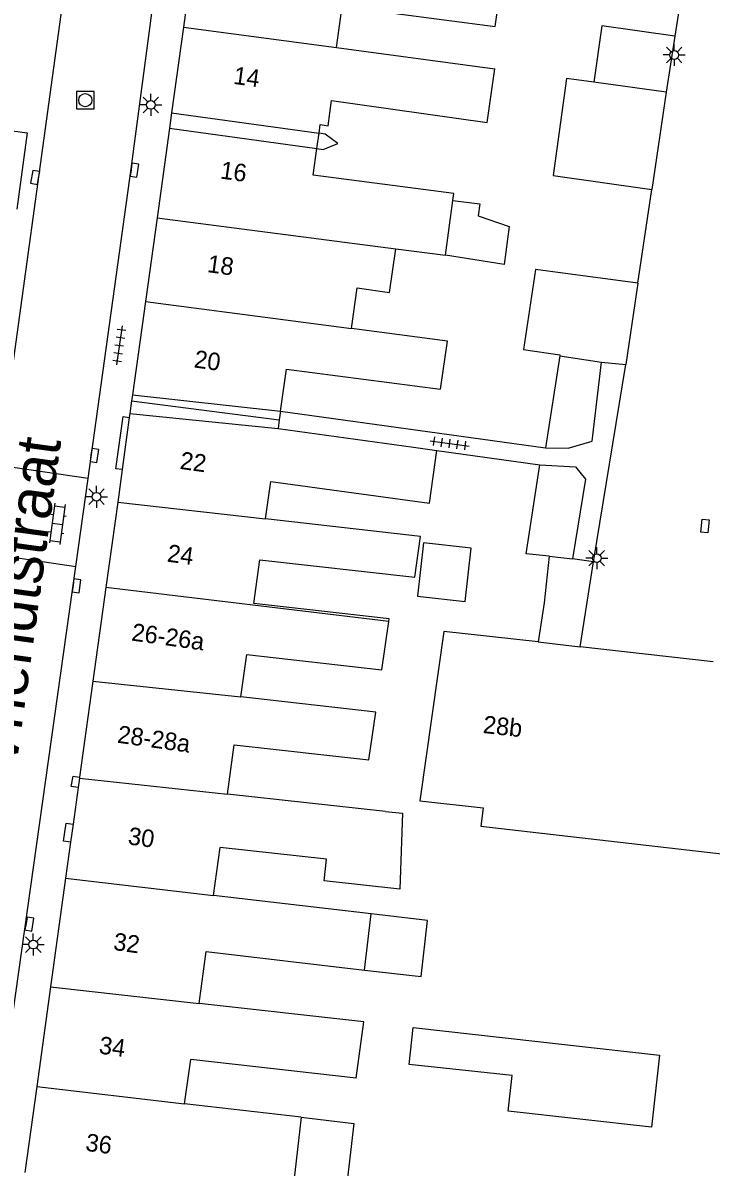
# Model space of a CAD drawing. Extents: x 132998 to 136004, y 396998 to 398512.
# Drawn here: x 133335.6 to 133374.9, y 397396.2 to 397461.5 of the extents above; entities that cross this region are included whole.
import ezdxf

# ---------------------------------------------------------------- set-up
doc = ezdxf.new("R2010")
doc.units = 0
for name, color, linetype in [('gg-afsc-erfafscheiding', 7, 'Continuous'), ('gg-afsc-hekwerk', 7, 'Continuous'), ('gg-afsc-muur', 7, 'Continuous'), ('gg-anno-huisnummerreeks BGT', 7, 'Continuous'), ('gg-anno-openbare ruimte label', 7, 'Continuous'), ('gg-bbg-bijgebouw', 7, 'Continuous'), ('gg-bbg-gedigitaliseerde bebouwing', 7, 'Continuous'), ('gg-bbg-gedigitaliseerde bebouwing onder overbouw', 7, 'Continuous'), ('gg-bbg-gedigitaliseerde bijgebouw', 7, 'Continuous'), ('gg-bbg-gedigitaliseerde overbouw', 7, 'Continuous'), ('gg-bbg-hoofdgebouw', 7, 'Continuous'), ('gg-bbg-luifel en loopbrug', 7, 'Continuous'), ('gg-bbg-onder overbouw', 7, 'Continuous'), ('gg-bbg-pand overbouw', 7, 'Continuous'), ('gg-bbg-tussenscheiding', 7, 'Continuous'), ('gg-bbg-tussenscheiding niveau 01', 7, 'Continuous'), ('gg-knt-verharding', 7, 'Continuous'), ('gt-symb-klinker verharding', 7, 'Continuous'), ('gt-symb-kolk', 7, 'Continuous'), ('gt-symb-kolk center center', 7, 'Continuous'), ('gt-symb-lichtmast', 7, 'Continuous'), ('gt-symb-rioolschacht', 7, 'Continuous'), ('gt-symb-tegel verharding', 7, 'Continuous')]:
    doc.layers.add(name, color=color, linetype=linetype)

# ---------------------------------------------------------------- blocks, each defined once
blk = doc.blocks.new('gt0-LMAST')
at = {"layer": 'gt-symb-lichtmast'}
for p, q in [((-0.182, 0.173), (-0.447, 0.438)), ((-0.005, 0.246), (-0.005, 0.621)), ((0.172, 0.173), (0.437, 0.438)), ((-0.255, -0.004), (-0.63, -0.004)), ((-0.182, -0.181), (-0.447, -0.446)), ((-0.005, -0.254), (-0.005, -0.629)), ((0.437, -0.446), (0.172, -0.181)), ((0.245, -0.004), (0.62, -0.004))]:
    blk.add_line(p, q, dxfattribs=at)
blk.add_circle((-0.005, -0.004), 0.25, dxfattribs=at)
blk = doc.blocks.new('gt0-KOLKCC')
at = {"layer": 'gt-symb-kolk center center'}
blk.add_lwpolyline([(-0.375, 0.2), (0.375, 0.2), (0.375, -0.2), (-0.375, -0.2)], close=True, dxfattribs=at)
blk = doc.blocks.new('gt0-TEG1')
at = {"layer": 'gt-symb-tegel verharding'}
for p, q in [((-1.125, 0), (1.125, 0)), ((-0.9, -0.25), (-0.9, 0.25)), ((-0.45, -0.25), (-0.45, 0.25)), ((0, -0.25), (0, 0.25)), ((0.45, -0.25), (0.45, 0.25)), ((0.9, -0.25), (0.9, 0.25))]:
    blk.add_line(p, q, dxfattribs=at)
blk = doc.blocks.new('gt0-KOLK')
at = {"layer": 'gt-symb-kolk'}
blk.add_lwpolyline([(0, 0), (0.375, 0), (0.375, 0.4), (-0.375, 0.4), (-0.375, 0), (0, 0)], dxfattribs=at)
blk = doc.blocks.new('gt0-RS')
at = {"layer": 'gt-symb-rioolschacht'}
blk.add_lwpolyline([(-0.5, -0.5), (0.5, -0.5), (0.5, 0.5), (-0.5, 0.5)], close=True, dxfattribs=at)
blk.add_circle((0, 0), 0.375, dxfattribs=at)
blk = doc.blocks.new('gt0-KL1')
at = {"layer": 'gt-symb-klinker verharding'}
for p, q in [((-1.15, 0.3), (1.15, 0.3)), ((-1, -0.3), (-1, 0.3)), ((-0.5, 0.3), (-0.5, 0.45)), ((0, -0.3), (0, 0.3)), ((0.5, 0.3), (0.5, 0.45)), ((1, -0.3), (1, 0.3)), ((-1.15, -0.3), (1.15, -0.3)), ((-0.5, -0.45), (-0.5, -0.3)), ((0.5, -0.45), (0.5, -0.3))]:
    blk.add_line(p, q, dxfattribs=at)

msp = doc.modelspace()

# ---------------------------------------------------------------- linework, layer by layer
at = {"layer": 'gg-afsc-erfafscheiding'}
for p, q in [((133368.188, 397430.722), (133370.03, 397441.98)), ((133350.322, 397439.325), (133365.456, 397437.227)), ((133359.25, 397437.078), (133365.126, 397436.264))]:
    msp.add_line(p, q, dxfattribs=at)
msp.add_lwpolyline([(133352.399, 397454.313), (133352.755, 397454.264), (133353.592, 397454.589), (133352.874, 397455.129), (133352.519, 397455.178)], dxfattribs=at)
at = {"layer": 'gg-afsc-hekwerk'}
msp.add_line((133373.807, 397467.022), (133372.831, 397460.731), dxfattribs=at)
at = {"layer": 'gg-afsc-muur'}
msp.add_line((133370.719, 397446.629), (133371.51, 397451.97), dxfattribs=at)
at = {"layer": 'gg-bbg-bijgebouw'}
for p, q in [((133372.831, 397460.731), (133372.334, 397457.524)), ((133370.719, 397446.629), (133370.03, 397441.98)), ((133368.639, 397442.115), (133370.03, 397441.98)), ((133367.425, 397425.863), (133368.188, 397430.722))]:
    msp.add_line(p, q, dxfattribs=at)
for points in [[(133366.751, 397437.21), (133368.113, 397437.608), (133368.639, 397442.115)], [(133367.156, 397436.148), (133367.738, 397435.44), (133366.994, 397430.886)]]:
    msp.add_lwpolyline(points, dxfattribs=at)
at = {"layer": 'gg-bbg-gedigitaliseerde bebouwing'}
for p, q in [((133353.524, 397460.07), (133362.562, 397458.868)), ((133362.126, 397455.797), (133362.562, 397458.868)), ((133353.24, 397457.059), (133362.126, 397455.797)), ((133359.733, 397448.221), (133360.157, 397451.352)), ((133356.896, 397448.586), (133359.733, 397448.221)), ((133349.47, 397433.173), (133349.767, 397435.314)), ((133365.02, 397426.144), (133359.646, 397426.75)), ((133356.323, 397416.474), (133347.294, 397417.458)), ((133346.493, 397411.679), (133346.87, 397414.406)), ((133355.495, 397410.627), (133346.493, 397411.679)), ((133355.12, 397407.414), (133355.495, 397410.627)), ((133344.848, 397399.789), (133345.195, 397402.319)), ((133354.638, 397401.255), (133345.195, 397402.319)), ((133351.503, 397399.017), (133344.848, 397399.789)), ((133351.503, 397399.017), (133350.893, 397393.76))]:
    msp.add_line(p, q, dxfattribs=at)
for points in [[(133353.524, 397460.07), (133353.848, 397462.417), (133362.577, 397461.281), (133362.959, 397463.965)], [(133352.519, 397455.178), (133352.588, 397455.674), (133353.039, 397455.615), (133353.24, 397457.059)], [(133360.157, 397451.352), (133360.211, 397451.748), (133352.189, 397452.793), (133352.399, 397454.313)], [(133354.375, 397444.04), (133354.705, 397446.355), (133356.541, 397446.094), (133356.896, 397448.586)], [(133350.322, 397439.325), (133350.655, 397441.725), (133359.459, 397440.566), (133359.85, 397443.319), (133354.375, 397444.04)], [(133350.185, 397438.334), (133357.912, 397437.263), (133359.25, 397437.078)], [(133349.767, 397435.314), (133358.822, 397434.059), (133359.25, 397437.078)], [(133356.496, 397427.315), (133356.518, 397427.473), (133348.801, 397428.343), (133349.146, 397430.837), (133357.982, 397429.841), (133358.313, 397432.17), (133349.47, 397433.173)], [(133348.062, 397423.006), (133348.397, 397425.424), (133356.103, 397424.556), (133356.496, 397427.315)], [(133359.646, 397426.75), (133358.275, 397417.083), (133361.883, 397416.676), (133361.765, 397415.632), (133381.958, 397413.305)], [(133347.294, 397417.458), (133347.684, 397420.282), (133355.371, 397419.416), (133355.757, 397422.137), (133348.062, 397423.006)], [(133356.323, 397416.474), (133357.279, 397416.372), (133357.138, 397412.045), (133352.817, 397412.515), (133352.95, 397413.746), (133346.87, 397414.406)], [(133345.675, 397405.511), (133346.082, 397408.47), (133355.12, 397407.414)], [(133354.638, 397401.255), (133355.082, 397404.461), (133345.675, 397405.511)]]:
    msp.add_lwpolyline(points, dxfattribs=at)
at = {"layer": 'gg-bbg-gedigitaliseerde bebouwing onder overbouw'}
for p, q in [((133344.108, 397456.344), (133352.519, 397455.178)), ((133343.988, 397455.479), (133352.399, 397454.313))]:
    msp.add_line(p, q, dxfattribs=at)
at = {"layer": 'gg-bbg-gedigitaliseerde bijgebouw'}
for p, q in [((133372.334, 397457.524), (133368.211, 397458.099)), ((133370.719, 397446.629), (133364.871, 397447.407)), ((133366.26, 397442.474), (133365.456, 397437.227)), ((133365.456, 397437.227), (133366.751, 397437.21)), ((133365.126, 397436.264), (133367.156, 397436.148)), ((133368.188, 397430.722), (133366.994, 397430.886))]:
    msp.add_line(p, q, dxfattribs=at)
for points in [[(133372.831, 397460.731), (133368.655, 397461.31), (133368.211, 397458.099)], [(133364.871, 397447.407), (133364.195, 397442.844), (133366.27, 397442.537), (133366.26, 397442.474)], [(133365.666, 397431.035), (133364.338, 397431.184), (133365.126, 397436.264)], [(133360.866, 397428.454), (133361.21, 397431.49), (133358.485, 397431.799), (133358.141, 397428.761), (133360.866, 397428.454)], [(133365.666, 397431.035), (133365.368, 397428.383), (133365.02, 397426.144)], [(133357.658, 397402.037), (133357.896, 397404.144), (133371.962, 397402.559), (133371.498, 397398.443), (133363.318, 397399.36), (133363.548, 397401.397), (133357.658, 397402.037)]]:
    msp.add_lwpolyline(points, dxfattribs=at)
at = {"layer": 'gg-bbg-gedigitaliseerde overbouw'}
for p, q in [((133352.399, 397454.313), (133352.519, 397455.178)), ((133350.322, 397439.325), (133350.253, 397438.82)), ((133350.253, 397438.82), (133350.185, 397438.334))]:
    msp.add_line(p, q, dxfattribs=at)
at = {"layer": 'gg-bbg-hoofdgebouw'}
for p, q in [((133345.461, 397466.108), (133344.785, 397461.232)), ((133344.785, 397461.232), (133344.108, 397456.344)), ((133343.988, 397455.479), (133343.278, 397450.356)), ((133343.278, 397450.356), (133342.615, 397445.575)), ((133342.615, 397445.575), (133341.877, 397440.257)), ((133341.72, 397439.189), (133341.689, 397438.963)), ((133341.689, 397438.963), (133341.282, 397435.984)), ((133341.282, 397435.984), (133341.028, 397434.124)), ((133341.028, 397434.124), (133340.354, 397429.262)), ((133340.354, 397429.262), (133339.613, 397423.917)), ((133375.01, 397425.018), (133367.425, 397425.863)), ((133339.613, 397423.917), (133338.852, 397418.434)), ((133338.844, 397418.374), (133338.769, 397417.834)), ((133338.852, 397418.434), (133338.844, 397418.374)), ((133338.769, 397417.834), (133338.481, 397415.755)), ((133338.481, 397415.755), (133338.337, 397414.712)), ((133338.337, 397414.712), (133338.053, 397412.664)), ((133338.053, 397412.664), (133337.192, 397406.457)), ((133337.192, 397406.457), (133336.404, 397400.769)), ((133336.404, 397400.769), (133335.725, 397395.868))]:
    msp.add_line(p, q, dxfattribs=at)
msp.add_lwpolyline([(133333.873, 397455.478), (133335.87, 397455.2), (133335.27, 397450.855)], dxfattribs=at)
at = {"layer": 'gg-bbg-luifel en loopbrug'}
msp.add_line((133372.334, 397457.524), (133371.51, 397451.97), dxfattribs=at)
for points in [[(133368.211, 397458.099), (133366.652, 397458.317), (133365.882, 397452.764), (133371.51, 397451.97)], [(133360.157, 397451.352), (133361.699, 397451.151), (133361.607, 397450.473), (133363.378, 397449.859), (133363.084, 397447.687), (133359.733, 397448.221)], [(133355.12, 397407.414), (133358.342, 397407.051), (133358.703, 397410.252), (133355.495, 397410.627)], [(133351.503, 397399.017), (133354.513, 397398.668), (133353.904, 397393.421), (133350.893, 397393.76)]]:
    msp.add_lwpolyline(points, dxfattribs=at)
at = {"layer": 'gg-bbg-onder overbouw'}
for p, q in [((133341.877, 397440.257), (133350.322, 397439.325)), ((133341.72, 397439.189), (133350.185, 397438.334))]:
    msp.add_line(p, q, dxfattribs=at)
at = {"layer": 'gg-bbg-pand overbouw'}
for p, q in [((133344.108, 397456.344), (133343.988, 397455.479)), ((133341.825, 397439.905), (133341.72, 397439.189)), ((133341.877, 397440.257), (133341.825, 397439.905))]:
    msp.add_line(p, q, dxfattribs=at)
at = {"layer": 'gg-bbg-tussenscheiding'}
for p, q in [((133344.785, 397461.232), (133353.524, 397460.07)), ((133343.278, 397450.356), (133356.896, 397448.586)), ((133366.26, 397442.474), (133368.639, 397442.115)), ((133341.028, 397434.124), (133349.47, 397433.173)), ((133365.666, 397431.035), (133366.994, 397430.886)), ((133356.496, 397427.315), (133340.354, 397429.262)), ((133365.02, 397426.144), (133367.425, 397425.863)), ((133339.613, 397423.917), (133348.062, 397423.006)), ((133338.844, 397418.374), (133347.294, 397417.458)), ((133338.053, 397412.664), (133346.493, 397411.679)), ((133337.192, 397406.457), (133345.675, 397405.511)), ((133336.404, 397400.769), (133344.848, 397399.789))]:
    msp.add_line(p, q, dxfattribs=at)
msp.add_lwpolyline([(133342.615, 397445.575), (133351.037, 397444.479), (133354.375, 397444.04)], dxfattribs=at)
at = {"layer": 'gg-bbg-tussenscheiding niveau 01'}
msp.add_line((133341.825, 397439.905), (133350.253, 397438.82), dxfattribs=at)
at = {"layer": 'gg-knt-verharding'}
for p, q in [((133334.245, 397436.219), (133340.602, 397482.163)), ((133339.336, 397435.476), (133334.245, 397436.219)), ((133338.638, 397430.454), (133339.336, 397435.476)), ((133333.551, 397431.201), (133338.638, 397430.454)), ((133333.921, 397396.979), (133338.638, 397430.454))]:
    msp.add_line(p, q, dxfattribs=at)
for points in [[(133339.336, 397435.476), (133341.79, 397453.145), (133343.702, 397467.506), (133345.748, 397481.451)], [(133341.282, 397435.984), (133340.926, 397436.033), (133341.339, 397439.011), (133341.689, 397438.963)], [(133338.769, 397417.834), (133338.38, 397417.888), (133338.477, 397418.486), (133338.852, 397418.434)], [(133338.337, 397414.712), (133337.943, 397414.766), (133338.083, 397415.81), (133338.481, 397415.755)]]:
    msp.add_lwpolyline(points, dxfattribs=at)

# ---------------------------------------------------------------- block references
at = {"layer": 'gt-symb-klinker verharding', "rotation": -97.81418085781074}
msp.add_blockref('gt0-KL1', (133337.58, 397432.893), dxfattribs=at)
at = {"layer": 'gt-symb-kolk'}
for p, rotation in [((133336.515, 397452.625), 79.92566727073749), ((133341.788, 397453.1), -98.45426172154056), ((133339.502, 397436.809), -97.99231392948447), ((133338.478, 397429.386), -98.16250946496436), ((133335.795, 397410.076), -99.09480497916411)]:
    msp.add_blockref('gt0-KOLK', p, dxfattribs=dict(at, rotation=rotation))
at = {"layer": 'gt-symb-kolk center center', "rotation": 83.96999119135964}
msp.add_blockref('gt0-KOLKCC', (133374.555, 397432.763), dxfattribs=at)
at = {"layer": 'gt-symb-lichtmast'}
for p in [(133372.802, 397459.653), (133342.926, 397456.803), (133339.827, 397434.439), (133368.378, 397430.931), (133336.216, 397408.875)]:
    msp.add_blockref('gt0-LMAST', p, dxfattribs=at)
at = {"layer": 'gt-symb-rioolschacht'}
msp.add_blockref('gt0-RS', (133339.178, 397457.07), dxfattribs=at)
at = {"layer": 'gt-symb-tegel verharding'}
for p, rotation in [((133341.12, 397443.079), -97.99231392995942), ((133359.981, 397437.475), -7.927644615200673)]:
    msp.add_blockref('gt0-TEG1', p, dxfattribs=dict(at, rotation=rotation))

# ---------------------------------------------------------------- texts
at = {"layer": 'gg-anno-huisnummerreeks BGT'}
for s, rotation, p in [('14', 352.1, (133347.592, 397458.007)), ('16', 352.1, (133346.844, 397452.605)), ('18', 352.1, (133346.103, 397447.262)), ('20', 352.1, (133345.348, 397441.82)), ('22', 352.2, (133344.542, 397436.029)), ('24', 352.1, (133343.813, 397430.737)), ('26-26a', 352.1, (133341.777, 397426.232)), ('28b', 353.6, (133361.845, 397420.955)), ('28-28a', 352.1, (133340.969, 397420.4)), ('30', 352.1, (133341.575, 397414.599)), ('32', 352.1, (133340.739, 397408.572)), ('34', 352.1, (133339.92, 397402.657)), ('36', 352.1, (133339.151, 397397.111))]:
    msp.add_text(s, height=1, rotation=rotation, dxfattribs=at).set_placement(p)
at = {"layer": 'gg-anno-openbare ruimte label'}
msp.add_text('Cornelis de Vriendtstraat', height=2.5, rotation=82.2, dxfattribs=at).set_placement((133332.802, 397401.187))

doc.saveas('drawing.dxf')
